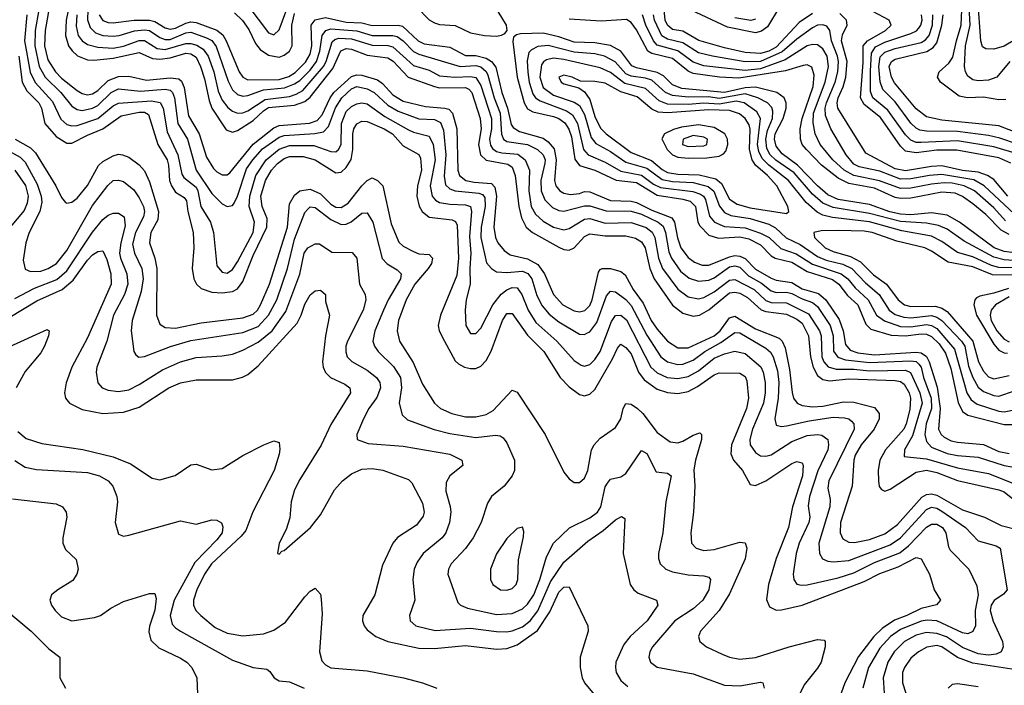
# Model space of a CAD drawing. Header units: inches. Extents: x 990535 to 1117859, y 769386 to 892122.
# Tile 511 of 656: x 1061429 to 1065231, y 824441 to 827011. Entities that reach past the tile are written whole.
import ezdxf

# ---------------------------------------------------------------- set-up
doc = ezdxf.new("R2010")
doc.units = ezdxf.units.IN
doc.header["$MEASUREMENT"] = 0
doc.layers.add('B0862', color=7, linetype='Continuous')

msp = doc.modelspace()

# ---------------------------------------------------------------- linework, layer by layer
at = {"layer": 'B0862', "color": 5}
for points, elevation in [([(1061629, 827110), (1061607.6, 827010), (1061605.3, 826950), (1061617.6, 826910), (1061630.9, 826890.9), (1061652.2, 826872.2), (1061690, 826855.9), (1061714.5, 826854.5), (1061790, 826862.2), (1061890, 826884.9), (1061941.2, 826861.2), (1061970, 826858.3), (1062010, 826864), (1062070, 826882), (1062090, 826879.6), (1062110, 826866.7), (1062127.2, 826830), (1062142.6, 826782.6), (1062159.7, 826699.7), (1062171.2, 826670), (1062226.5, 826586.5), (1062250, 826576.7), (1062270, 826583.9), (1062330, 826622.3), (1062370, 826659.5), (1062390, 826671.7), (1062490, 826681.3), (1062530, 826694.9), (1062550, 826712.5), (1062637.3, 826822.7), (1062669, 826891), (1062690, 826899.9), (1062710, 826897.9), (1062770, 826874.6), (1062850, 826864.4), (1062871.1, 826851.1), (1062929.4, 826789.4), (1063030, 826752.9), (1063050, 826748.4), (1063150, 826749.5), (1063163.2, 826743.2), (1063174.4, 826730), (1063206.9, 826630), (1063210.4, 826590), (1063200.4, 826530), (1063208.2, 826490), (1063230, 826468.6), (1063313.7, 826453.7), (1063330, 826441.8), (1063342.6, 826410), (1063356, 826290), (1063366.1, 826246.1), (1063384, 826210), (1063409.1, 826190), (1063510, 826133.2), (1063530, 826124), (1063550, 826121.3), (1063570, 826130.6), (1063610, 826173.8), (1063630, 826184), (1063690, 826176.8), (1063770, 826176.9), (1063807.3, 826167.3), (1063830, 826152.9), (1063843.8, 826130), (1063861.6, 826050), (1063879.2, 826010), (1063949.1, 825909.1), (1063990, 825878.1), (1064030, 825866.9), (1064054.2, 825870), (1064090, 825890.4), (1064170, 825956.1), (1064190, 825959.1), (1064210, 825955.5), (1064238.7, 825938.7), (1064291.4, 825891.4), (1064310, 825884.4), (1064390, 825873.7), (1064430, 825854.5), (1064450, 825839), (1064474.2, 825790), (1064482.7, 825710), (1064492.3, 825670), (1064510, 825636.9), (1064530, 825621.6), (1064556.2, 825616.2), (1064630, 825624.8), (1064810, 825617.7), (1064830, 825613.7), (1064843.9, 825603.9), (1064863.6, 825570), (1064869.3, 825550), (1064865.5, 825505.5), (1064852.5, 825450), (1064843.1, 825430), (1064772.1, 825350), (1064749.8, 825310), (1064743.9, 825270), (1064744.9, 825230), (1064748.3, 825208.3), (1064757.1, 825197.1), (1064770, 825190.9), (1064790, 825198.3), (1064890, 825263.9), (1064930, 825271.3), (1064970, 825263), (1065050, 825231.3), (1065210, 825195.4), (1065230, 825188), (1065270, 825156.3)], 2920), ([(1062310, 827066.2), (1062390, 826960.7), (1062410, 826952.8), (1062430, 826972.7), (1062477.7, 827102.3)], 3040), ([(1065252.2, 826850), (1065202.2, 826790), (1065170, 826778.4), (1065130, 826775.2), (1065110, 826779.3), (1065090, 826793.8), (1065081.2, 826810), (1065077.6, 826830), (1065081.3, 826910), (1065098.9, 826990), (1065092.8, 827110)], 2760), ([(1061547.7, 827087.7), (1061526.8, 826970), (1061524.7, 826910), (1061536.7, 826856.7), (1061566.3, 826810), (1061590, 826785.5), (1061650, 826738.3), (1061670, 826726.3), (1061690, 826721.4), (1061710, 826725.1), (1061730, 826738.1), (1061770, 826776.7), (1061810, 826792), (1061850, 826793.8), (1061918, 826778), (1062010, 826787.1), (1062043.4, 826783.4), (1062053.8, 826773.8), (1062063.4, 826750), (1062080.2, 826640.2), (1062121.6, 826570), (1062150, 826480.1), (1062177.1, 826437.1), (1062190, 826423.3), (1062210, 826411.6), (1062230, 826411.8), (1062239.6, 826420.4), (1062330, 826530.8), (1062410, 826594.1), (1062430, 826602.2), (1062548.3, 826611.7), (1062577.4, 826622.6), (1062596.4, 826643.6), (1062627.4, 826710), (1062642.2, 826730), (1062710, 826792.1), (1062730, 826798.9), (1062750, 826797.2), (1062810, 826779.1), (1062830, 826764.3), (1062870, 826720.6), (1062910, 826696.3), (1062995.5, 826675.5), (1063070, 826670.3), (1063085.5, 826665.5), (1063100.4, 826650), (1063116.3, 826590), (1063120.5, 826430), (1063126.7, 826410), (1063151, 826390), (1063183.4, 826383.4), (1063250, 826379.3), (1063264, 826364), (1063270.4, 826330), (1063259.9, 826210), (1063266.1, 826170), (1063275, 826150), (1063299.5, 826119.5), (1063323.2, 826103.2), (1063390, 826088.4), (1063430, 826066.4), (1063455.5, 826030), (1063490.1, 825950), (1063526.6, 825910), (1063570, 825886.4), (1063590, 825883.5), (1063611.2, 825888.8), (1063630, 825907.5), (1063639.4, 825930), (1063663.3, 826036.7), (1063670, 826046.9), (1063678.3, 826050), (1063710, 826050.8), (1063750, 826039.4), (1063766.2, 826026.2), (1063797.4, 825970), (1063836.3, 825916.3), (1063867.6, 825850), (1063890, 825816.1), (1063930, 825770.5), (1063970, 825744.3), (1064010, 825743.7), (1064110, 825791), (1064133.9, 825810), (1064170, 825860.4), (1064190, 825865.8), (1064270, 825817.1), (1064361.1, 825781.1), (1064373.5, 825770), (1064384.6, 825744.6), (1064401, 825661), (1064411.4, 825571.4), (1064417.4, 825550), (1064430.7, 825530.7), (1064450, 825520.8), (1064490, 825516), (1064530, 825519.1), (1064610, 825535.8), (1064650, 825534.2), (1064730, 825513.6), (1064748, 825490), (1064747.9, 825470), (1064728.4, 825430), (1064677.6, 825370), (1064654.7, 825330), (1064649.8, 825310), (1064643.6, 825210), (1064598.3, 825070), (1064596.9, 825030), (1064606.8, 825006.8), (1064630, 824993.9), (1064652.5, 824992.5), (1064710, 825004), (1064770, 825025.8), (1064818.5, 825061.5), (1064912.5, 825167.5), (1064930, 825178.2), (1064950, 825180.5), (1064970, 825175.8), (1065070, 825119), (1065154, 825090), (1065218.6, 825058.6), (1065290, 825040.5)], 2880), ([(1062960.9, 827060.9), (1063010, 827010.7), (1063030, 826998.6), (1063050, 826992.9), (1063110, 826989.2), (1063170, 826960.6), (1063223.7, 826950), (1063270, 826947.6), (1063288.7, 826951.3), (1063302.3, 826957.7), (1063310.7, 826969.3), (1063308.4, 826990), (1063247.7, 827090)], 3020), ([(1064361.3, 827058.7), (1064316, 826984), (1064293.2, 826966.8), (1064270, 826961), (1064162.6, 826982.6), (1064019.6, 827050)], 2880), ([(1065306.2, 826953.8), (1065230, 826908.6), (1065190, 826897.9), (1065159.2, 826899.2), (1065147, 826907), (1065139.7, 826930), (1065128.9, 827090)], 2740), ([(1061456.8, 827030), (1061447.2, 826930), (1061468.6, 826808.6), (1061488.5, 826768.5), (1061555.9, 826695.9), (1061587.4, 826627.4), (1061610, 826606.4), (1061630, 826601.3), (1061650, 826603.2), (1061730, 826630.3), (1061790, 826679.1), (1061810, 826688.7), (1061938.2, 826698.2), (1061971.2, 826691.2), (1061982.1, 826670), (1061998.6, 826578.6), (1062039.1, 826490), (1062054.2, 826414.2), (1062062.5, 826402.5), (1062110, 826365), (1062117, 826350), (1062127.9, 826290), (1062166, 826230), (1062177.2, 826190), (1062190, 826061.1), (1062210, 826036.3), (1062230, 826032.8), (1062250, 826046), (1062270, 826075.8), (1062330.4, 826190), (1062335.3, 826230), (1062315.2, 826290), (1062317.3, 826330), (1062341.1, 826410), (1062379.9, 826470), (1062430, 826511.2), (1062470, 826525.9), (1062565, 826525), (1062630, 826502.5), (1062650, 826501.1), (1062660.2, 826510), (1062670, 826529.1), (1062671.9, 826610), (1062690, 826656.8), (1062710, 826675.7), (1062730, 826686.3), (1062750, 826690.1), (1062770, 826686.7), (1062838.1, 826638.1), (1062930, 826586), (1062950, 826576.7), (1063010, 826561.9), (1063025.9, 826530), (1063032.9, 826470), (1063013.8, 826370), (1063021.5, 826330), (1063034.5, 826314.5), (1063050, 826306), (1063090, 826299.2), (1063150, 826297), (1063169.7, 826289.7), (1063173.3, 826270), (1063165.3, 826174.7), (1063170.5, 826110), (1063166.5, 826050), (1063168.7, 825990), (1063152.8, 825930), (1063148.8, 825890), (1063151.8, 825830), (1063170, 825799.1), (1063190, 825799.7), (1063210, 825820.2), (1063256.2, 825910), (1063288.5, 825951.5), (1063310, 825968.1), (1063330, 825976.6), (1063350, 825976.1), (1063368.3, 825950), (1063391.6, 825890), (1063422.1, 825842.1), (1063503.3, 825770), (1063570, 825695.3), (1063597.3, 825677.3), (1063610, 825673.8), (1063630, 825679.8), (1063650, 825698.6), (1063670.6, 825730), (1063714, 825846), (1063730, 825868.8), (1063749.6, 825870.4), (1063772.1, 825852.1), (1063865.7, 825670), (1063890, 825647.5), (1063929.6, 825629.6), (1063970, 825625.7), (1064010, 825633.5), (1064050, 825655.6), (1064110, 825703.7), (1064150, 825720.7), (1064190, 825731.4), (1064230, 825722.7), (1064290.7, 825670.7), (1064299.9, 825650), (1064307.6, 825610), (1064307.7, 825570), (1064301.2, 825530), (1064258.8, 825430), (1064247.9, 825390), (1064250, 825369.2), (1064270, 825340.1), (1064290, 825327.5), (1064310, 825325.2), (1064330, 825331.5), (1064410, 825382.1), (1064470, 825405.1), (1064509.2, 825409.2), (1064526.5, 825406.5), (1064549.6, 825389.6), (1064552.4, 825370), (1064548.9, 825350), (1064511.1, 825268.9), (1064478.6, 825170), (1064474.1, 825134.1), (1064479.6, 825090), (1064476, 825070), (1064438.3, 824990), (1064426.7, 824950), (1064415.8, 824870), (1064417.6, 824850), (1064430, 824831.3), (1064447.2, 824827.2), (1064470, 824828.8), (1064590, 824855.9), (1064650, 824874.7), (1064730, 824915.6), (1064826.9, 824953.1), (1064860.4, 824979.6), (1064930, 825051.4), (1064950, 825062.8), (1064970, 825063.4), (1064992.6, 825050), (1065005.4, 825030), (1065015, 824975), (1065022.2, 824962.2), (1065093.5, 824890), (1065124.7, 824824.7), (1065130.6, 824790.6), (1065118, 824730), (1065119.9, 824670), (1065110, 824648.7), (1065090, 824640.3), (1065070, 824643.3), (1064970, 824689.5), (1064932.7, 824692.7), (1064910, 824688.6), (1064830, 824656.8), (1064791.1, 824630), (1064750, 824584.6), (1064706.3, 824510), (1064684.4, 824430)], 2840), ([(1061502.5, 827050), (1061488.3, 826970), (1061487.1, 826910), (1061503.5, 826830), (1061527.5, 826790), (1061588, 826730), (1061630, 826676.8), (1061650, 826664), (1061670, 826660.6), (1061710, 826669.1), (1061730, 826680.2), (1061782.1, 826730), (1061810, 826744.2), (1061894.9, 826734.9), (1061990, 826743.5), (1062010, 826739.7), (1062019.2, 826730), (1062025.8, 826710), (1062039.7, 826610), (1062076.1, 826550), (1062110.4, 826430), (1062170, 826340.4), (1062210, 826300.6), (1062230, 826289.5), (1062250, 826293.4), (1062256.6, 826303.4), (1062270, 826329.3), (1062304.9, 826435.1), (1062328.7, 826470), (1062366.8, 826513.2), (1062430, 826557.6), (1062450, 826564.6), (1062568.7, 826571.3), (1062601.7, 826578.3), (1062621, 826599), (1062648.5, 826671.5), (1062673.2, 826710), (1062710, 826744.8), (1062730, 826753.5), (1062770, 826744.7), (1062797.6, 826730), (1062850, 826681.8), (1062890, 826657.8), (1062970, 826629), (1063030, 826625.4), (1063053.8, 826613.8), (1063064.7, 826584.7), (1063074.9, 826490), (1063067.5, 826407.5), (1063073.2, 826373.2), (1063090, 826358.2), (1063110, 826350), (1063202, 826342), (1063216.2, 826336.2), (1063225.1, 826325.1), (1063226.5, 826290), (1063211, 826210), (1063208.9, 826170), (1063231.9, 826071.9), (1063250.1, 826050.1), (1063270, 826038), (1063310, 826034.9), (1063370, 826039.7), (1063391.2, 826031.3), (1063405.8, 826010), (1063426.3, 825946.3), (1063446.4, 825906.4), (1063473.6, 825873.6), (1063510, 825844.9), (1063590, 825797.1), (1063610, 825795.9), (1063619.4, 825800.6), (1063630, 825806.2), (1063657.4, 825842.6), (1063694.6, 825945.4), (1063710, 825962.5), (1063730, 825960.3), (1063770, 825930.4), (1063790, 825908.1), (1063850, 825793.1), (1063905, 825710), (1063930.3, 825690.3), (1063970, 825679.9), (1063990, 825681.1), (1064030, 825696.2), (1064074.4, 825730), (1064135.9, 825764.1), (1064190, 825803.6), (1064210, 825801.6), (1064310, 825742.8), (1064327.8, 825727.8), (1064338, 825710), (1064354.8, 825654.8), (1064360, 825610), (1064357.2, 825550), (1064344.2, 825470), (1064350, 825445.2), (1064370, 825439.8), (1064390, 825442.6), (1064477.5, 825462.5), (1064570, 825476.6), (1064614.2, 825474.2), (1064630.2, 825470), (1064641.1, 825461.1), (1064650.1, 825450), (1064650.9, 825430), (1064553.3, 825230), (1064550, 825202), (1064558.6, 825158.6), (1064557.7, 825130), (1064514.8, 824990), (1064516.8, 824950), (1064529.3, 824929.3), (1064550, 824920.3), (1064570, 824917.8), (1064630, 824923.5), (1064790, 824983.8), (1064830, 825010.1), (1064930, 825119.7), (1064950, 825129.4), (1064970, 825125.4), (1064990, 825113.8), (1065080.7, 825050), (1065130, 824999.3), (1065199.3, 824979.3), (1065215.3, 824970), (1065241.6, 824810), (1065227.5, 824792.5), (1065191.5, 824768.5), (1065180.3, 824750), (1065177, 824730), (1065188, 824688), (1065224, 824610), (1065226.3, 824590), (1065219.3, 824570), (1065198.9, 824561.1), (1065170, 824556.7), (1065130, 824562.8), (1065070, 824586.3), (1065008.2, 824628.2), (1064970, 824641), (1064930, 824644.6), (1064890, 824634.2), (1064845.6, 824610), (1064805.9, 824570), (1064780.6, 824530), (1064762.8, 824470), (1064766.5, 824410)], 2860), ([(1061649.7, 827030), (1061646.3, 826986.3), (1061654.6, 826950), (1061669.5, 826929.5), (1061690, 826915.3), (1061730, 826904.6), (1061790, 826901.3), (1061830, 826909.3), (1061890, 826931.1), (1061910, 826931.1), (1061959.9, 826899.9), (1061990, 826895.9), (1062070, 826919.8), (1062090, 826919.8), (1062113.2, 826913.2), (1062137.5, 826897.5), (1062155.9, 826870), (1062178.4, 826810), (1062195.7, 826735.7), (1062210, 826700.9), (1062232, 826672), (1062250, 826657.5), (1062270, 826650.4), (1062290, 826651.6), (1062310, 826659.4), (1062376.3, 826703.7), (1062470, 826714.9), (1062496.7, 826723.3), (1062522.3, 826737.7), (1062601.4, 826830), (1062612.1, 826850), (1062634.8, 826925.2), (1062645.1, 826934.9), (1062660.5, 826939.5), (1062710, 826937), (1062790, 826912.4), (1062850, 826911.7), (1062870, 826906.2), (1062950, 826834.2), (1063010, 826815.9), (1063050, 826795.1), (1063109, 826789), (1063170, 826792.5), (1063190, 826787.9), (1063210, 826757.4), (1063250.4, 826630), (1063250.6, 826590), (1063243.4, 826550), (1063246.5, 826526.5), (1063253.9, 826513.9), (1063270, 826502.6), (1063290, 826496.9), (1063351.9, 826491.9), (1063380.8, 826470), (1063397.6, 826430), (1063394.6, 826350), (1063404.3, 826290), (1063420.3, 826260.3), (1063450, 826232.7), (1063490, 826210.7), (1063530, 826200.3), (1063550, 826205.1), (1063610, 826241.3), (1063630, 826243.6), (1063690, 826225.9), (1063790, 826227.8), (1063848.3, 826208.3), (1063870.8, 826190.8), (1063881.4, 826170), (1063895.7, 826090), (1063911.2, 826050), (1063970, 825970.5), (1064010, 825941), (1064050, 825933.5), (1064070, 825938.5), (1064110, 825960.2), (1064170, 826005.4), (1064190, 826007.5), (1064265.4, 825970), (1064310, 825926.9), (1064330, 825919.5), (1064390, 825917.7), (1064475.4, 825875.4), (1064517.7, 825810), (1064523.3, 825790), (1064526.9, 825710), (1064534.5, 825690), (1064551.1, 825671.1), (1064581.7, 825661.7), (1064650, 825661.6), (1064710, 825655.7), (1064850, 825658.2), (1064869.3, 825649.3), (1064905.3, 825570), (1064913.8, 825530), (1064875.9, 825404.1), (1064845, 825350), (1064844.8, 825324.8), (1064930, 825315.4), (1065050, 825280.2), (1065170, 825259.4), (1065290, 825210.7)], 2940), ([(1061691.5, 827050), (1061690.3, 827010.3), (1061700.8, 826980.8), (1061721.2, 826961.2), (1061750, 826950.6), (1061790, 826947.5), (1061812.8, 826950), (1061872, 826968), (1061910, 826972.5), (1061930, 826969), (1061970, 826942.1), (1061990, 826934.3), (1062010, 826934.9), (1062070, 826961), (1062090, 826963.2), (1062150, 826941.7), (1062170.6, 826930.6), (1062187.3, 826907.3), (1062234, 826774), (1062250, 826740.1), (1062270, 826721.9), (1062290, 826715.6), (1062310, 826718.3), (1062370, 826740.5), (1062451.4, 826748.6), (1062490, 826763.7), (1062510, 826776.8), (1062550, 826816.3), (1062574.5, 826850), (1062587.8, 826890), (1062596.9, 826950), (1062610.4, 826969.6), (1062630, 826976.3), (1062730, 826968.1), (1062790, 826950.6), (1062870, 826950.8), (1062886.7, 826946.7), (1062909.7, 826930), (1062950, 826889), (1062970, 826877.6), (1063130, 826830.3), (1063190, 826834.4), (1063210, 826829.3), (1063230, 826811), (1063236.7, 826796.7), (1063260.8, 826710), (1063284.4, 826650), (1063289, 826569), (1063296.5, 826550), (1063310, 826540.8), (1063390, 826529.2), (1063427.7, 826510), (1063450.4, 826490), (1063457.6, 826470), (1063457, 826457), (1063441, 826390), (1063441.8, 826350), (1063456.3, 826316.3), (1063486.2, 826286.2), (1063510, 826274.6), (1063530, 826271.5), (1063610, 826292.2), (1063630, 826293.1), (1063692.8, 826272.8), (1063790, 826271.8), (1063830, 826259.8), (1063894.5, 826230), (1063913.5, 826213.5), (1063922.5, 826190), (1063935.4, 826115.4), (1063945.2, 826090), (1063980.8, 826040.8), (1064013.4, 826013.4), (1064050, 826001.4), (1064090, 826006), (1064110, 826014.8), (1064170, 826056.9), (1064190, 826061.3), (1064210, 826055.8), (1064242.7, 826022.7), (1064293.3, 825993.3), (1064330, 825964.1), (1064350, 825958), (1064390, 825959.6), (1064410, 825954.2), (1064450, 825932.8), (1064490, 825919.4), (1064510, 825903.6), (1064557.9, 825830), (1064569.6, 825790), (1064571.4, 825731.4), (1064588.4, 825708.4), (1064618.3, 825698.3), (1064710, 825688.1), (1064870, 825694.1), (1064890, 825690.8), (1064901.1, 825681.1), (1064909.3, 825669.3), (1064918.5, 825630), (1064948.3, 825550), (1064950.2, 825509.8), (1064929.8, 825450), (1064924.5, 825410), (1064930, 825382.6), (1064950, 825360.1), (1065010, 825336.6), (1065050, 825328.3), (1065130, 825321.8), (1065230, 825289.3), (1065290, 825278.8)], 2960), ([(1061735.7, 827030), (1061750, 827007.9), (1061770, 827000.1), (1061790, 826998.7), (1061871.1, 827008.9), (1061930, 827009.1), (1061950, 827003.8), (1061990, 826980.2), (1062010, 826974.8), (1062030, 826978.4), (1062070, 826998.4), (1062090, 827003.1), (1062110, 827000.3), (1062190, 826971.2), (1062212.7, 826952.7), (1062226, 826930), (1062275.7, 826810), (1062290, 826790), (1062310, 826779.4), (1062430, 826780.4), (1062468, 826792), (1062492.4, 826807.6), (1062532.6, 826847.4), (1062550, 826878.5), (1062557, 826910), (1062554.1, 826990), (1062570, 827010.8), (1062610, 827019.3), (1062690, 827001.5), (1062750, 826998.8), (1062790, 826988.4), (1062890, 826990.4), (1062906.5, 826986.5), (1062967.1, 826930), (1062990, 826917.7), (1063090, 826905.2), (1063150, 826873.6), (1063190, 826873.7), (1063230, 826862.9), (1063251, 826850), (1063267.6, 826827.6), (1063290, 826730), (1063313, 826670), (1063327.2, 826607.2), (1063334.8, 826594.8), (1063359.1, 826579.1), (1063450, 826554.3), (1063470, 826539.4), (1063492.1, 826512.1), (1063500.7, 826470), (1063494.1, 826390), (1063499, 826370), (1063514.1, 826350), (1063530, 826341.3), (1063556.2, 826336.2), (1063590, 826339.5), (1063610, 826347.6), (1063630, 826346.6), (1063710, 826313), (1063790, 826310.6), (1063810, 826304.8), (1063870, 826276), (1063946.8, 826246.8), (1063957.8, 826230), (1063968.4, 826168.4), (1063982.4, 826130), (1064010, 826092.6), (1064034.4, 826074.4), (1064064, 826064), (1064090, 826063.6), (1064170, 826095.6), (1064190, 826100.4), (1064210, 826098.1), (1064230, 826088.8), (1064270, 826048.2), (1064330, 826013.3), (1064350, 826004.9), (1064410, 825996.3), (1064450, 825971.8), (1064513.7, 825953.7), (1064541.6, 825930), (1064593, 825853), (1064608.6, 825810), (1064617.1, 825757.1), (1064635.1, 825735.1), (1064665.3, 825725.3), (1064730, 825717.6), (1064890, 825727.8), (1064910, 825724.3), (1064930.6, 825710.6), (1064941.2, 825690), (1064972.2, 825592.2), (1064983.5, 825510), (1064976.6, 825430), (1064986.5, 825410), (1064999, 825399), (1065025.5, 825385.5), (1065050, 825379.5), (1065150, 825370.8), (1065210, 825343.8), (1065250, 825335.5)], 2980), ([(1062258.2, 827038.2), (1062288.8, 827008.8), (1062313, 826973), (1062339.1, 826919.1), (1062356.8, 826896.8), (1062390, 826874.8), (1062430, 826866.8), (1062450, 826873.9), (1062470, 826889.8), (1062481, 826910), (1062479.3, 826990), (1062490, 827035.6)], 3020), ([(1065235.2, 826235.2), (1065190, 826284.5), (1065115.8, 826350), (1065075.4, 826370), (1065030, 826379.7), (1064999.3, 826380.7), (1064950, 826376.3), (1064870, 826360.8), (1064830, 826359.4), (1064749.6, 826389.6), (1064650, 826409.1), (1064612.3, 826430), (1064568.5, 826470), (1064519.7, 826530), (1064500.4, 826570), (1064492.6, 826612.6), (1064494.3, 826650), (1064539.2, 826770), (1064551.6, 826830), (1064546.7, 826870), (1064530, 826898.9), (1064510, 826914.5), (1064490, 826916.1), (1064470, 826910.5), (1064384.1, 826855.9), (1064290, 826822), (1064230, 826814.9), (1064070, 826833.5), (1064030, 826847.8), (1063970, 826891.3), (1063890, 826912.5), (1063875.7, 826930), (1063846.3, 826990), (1063833.7, 827030)], 2960), ([(1065270, 826260.1), (1065153.8, 826370), (1065113.2, 826393.2), (1064990, 826413.2), (1064942.7, 826410), (1064870, 826396.7), (1064830, 826396), (1064750, 826426.1), (1064670, 826442.8), (1064650, 826453.7), (1064620.1, 826490), (1064561, 826590), (1064541, 826641), (1064539.5, 826670), (1064544.1, 826690), (1064578.2, 826770), (1064587.6, 826810), (1064590.7, 826850), (1064587.4, 826870), (1064563.9, 826930), (1064556.9, 826970), (1064545.9, 826985.9), (1064530, 826991.9), (1064510, 826989.6), (1064490, 826979.6), (1064430, 826936.3), (1064373.4, 826886.6), (1064290, 826850.1), (1064230, 826848.4), (1064104.5, 826870), (1064050, 826884), (1063990, 826922.3), (1063930, 826935.8), (1063908.9, 826948.9), (1063880, 827010), (1063876, 827030)], 2940), ([(1064490, 827034.8), (1064439, 827001), (1064350, 826904.7), (1064322, 826890), (1064290, 826881), (1064230, 826884.3), (1064150, 826902.1), (1064051.1, 826931.1), (1063990, 826966.4), (1063950, 826973.3), (1063930.3, 826990.3), (1063920.7, 827010), (1063917.6, 827050)], 2920), ([(1064270, 827013), (1064251.8, 827008.2), (1064190, 827018.6)], 2860), ([(1065244.9, 826330), (1065190, 826393.8), (1065165.9, 826410), (1065130, 826422.6), (1065070, 826429.5), (1064990, 826446.4), (1064950, 826444.1), (1064850, 826427.1), (1064810, 826435.5), (1064696.5, 826496.5), (1064587.7, 826670), (1064585.4, 826690), (1064589.9, 826709.9), (1064608.5, 826751.5), (1064619.3, 826790), (1064624.5, 826850), (1064602.8, 826930), (1064606.5, 826953.5), (1064624.4, 826990), (1064621.9, 827010), (1064595.5, 827035.5)], 2920), ([(1065256.8, 826456.8), (1065210, 826478), (1065047.7, 826507.7), (1064970, 826507.5), (1064890, 826497.2), (1064850, 826503.6), (1064830, 826523.4), (1064753.3, 826633.3), (1064690, 826683.2), (1064675.3, 826710), (1064686.1, 826846.1), (1064686, 826910), (1064702.1, 826930), (1064771.6, 826970), (1064793.7, 826990), (1064785.8, 827010), (1064723.2, 827043.2)], 2880), ([(1065290, 826490.4), (1065190, 826520.4), (1065050, 826543.6), (1064910, 826536.6), (1064890, 826537.7), (1064870, 826545.5), (1064850, 826566.8), (1064781.8, 826661.8), (1064723.7, 826710), (1064713.9, 826733.9), (1064713.6, 826813.6), (1064718.4, 826881.6), (1064733.5, 826906.5), (1064770, 826924.3), (1064870, 826957.5), (1064891.9, 826968.1), (1064901.3, 826978.7), (1064909.2, 826990), (1064913.6, 827010), (1064910.9, 827030)], 2860), ([(1065350, 826507.6), (1065213.8, 826553.8), (1065170, 826563.6), (1065050, 826579.9), (1064930, 826580.5), (1064904.9, 826584.9), (1064890, 826592), (1064870, 826612.1), (1064810, 826694.4), (1064761.4, 826741.4), (1064751.1, 826771.1), (1064746, 826830), (1064751.8, 826868.2), (1064770, 826886), (1064810, 826900.5), (1064910, 826923.2), (1064926.9, 826933.1), (1064940.2, 826950), (1064953.4, 826990), (1064955.1, 827030)], 2840), ([(1065290, 826570.5), (1065210, 826601.6), (1064990, 826623), (1064930, 826636.1), (1064890, 826666.7), (1064807.4, 826767.4), (1064795.3, 826790), (1064786.7, 826830), (1064795, 826850), (1064810, 826858.7), (1064931.4, 826888.6), (1064956.4, 826903.6), (1064970, 826922.3), (1064990, 826990), (1064994.7, 827030)], 2820), ([(1065237.5, 826702.5), (1065210, 826701.5), (1065150, 826711.6), (1065089.2, 826710), (1065056.3, 826716.3), (1064985, 826770), (1064972.9, 826790), (1064979.4, 826810), (1065016.4, 826843.6), (1065032.8, 826867.2), (1065046, 826930), (1065064.9, 826990), (1065066.6, 827050)], 2780), ([(1065250, 826181.6), (1065218.2, 826198.2), (1065159.5, 826259.5), (1065110, 826300.5), (1065070, 826328.3), (1065041.5, 826341.5), (1064990, 826345.5), (1064870, 826322.7), (1064830, 826320.4), (1064810, 826325.1), (1064730, 826361.2), (1064630, 826378.4), (1064590, 826399.2), (1064524.9, 826450), (1064466.7, 826510), (1064450.6, 826530), (1064443.3, 826550), (1064443.1, 826590), (1064450.9, 826630), (1064493.2, 826753.2), (1064496.6, 826796.6), (1064487.7, 826827.7), (1064470, 826836.6), (1064454.3, 826834.3), (1064386.5, 826813.5), (1064205.9, 826785.9), (1064130.7, 826789.3), (1064030, 826803.5), (1064010, 826812.1), (1063950, 826861.6), (1063870, 826881.3), (1063854.3, 826890), (1063810, 826972), (1063790, 827000.1), (1063771.8, 827011.8), (1063674.7, 827005.3), (1063550, 827013.4)], 2980), ([(1065290, 826108.9), (1065230, 826115.8), (1065191.7, 826130), (1065057.3, 826230), (1065010, 826255.9), (1064950, 826265), (1064870, 826258), (1064830, 826259.8), (1064789.1, 826269.1), (1064710, 826297.1), (1064590, 826317.3), (1064550, 826334.4), (1064510, 826369.4), (1064432.7, 826450), (1064372.9, 826492.9), (1064350, 826523.4), (1064343.7, 826550), (1064346.1, 826570), (1064376.9, 826630), (1064389, 826670), (1064389, 826690), (1064380.7, 826710), (1064353, 826730), (1064270, 826751.3), (1064230, 826748.8), (1064150, 826730.2), (1063985.3, 826745.3), (1063950, 826760.1), (1063914.2, 826794.2), (1063890, 826807.4), (1063810, 826825.1), (1063793.1, 826833.1), (1063750, 826890), (1063710, 826912.2), (1063650, 826922.6), (1063570, 826924.2), (1063510, 826945.4), (1063450, 826959.4), (1063363.1, 826956.9), (1063346.8, 826953.2), (1063335.9, 826944.1), (1063333.2, 826926.8), (1063349.5, 826790), (1063376.5, 826690), (1063390, 826667.7), (1063410, 826655.4), (1063490, 826637.1), (1063510, 826629.8), (1063533.2, 826613.2), (1063548.7, 826588.7), (1063559.1, 826559.1), (1063573, 826473), (1063590, 826448.2), (1063650, 826429.8), (1063732.1, 826392.1), (1063810, 826382.4), (1063890, 826333.3), (1063990, 826318.3), (1064017.9, 826310), (1064038.2, 826290), (1064047.5, 826230), (1064054.8, 826214.8), (1064090, 826179.2), (1064127.5, 826167.5), (1064210, 826172.8), (1064244.8, 826164.8), (1064290, 826141.6), (1064330, 826099.4), (1064345.9, 826090), (1064410, 826075.3), (1064470, 826038.3), (1064567.6, 826007.6), (1064591.9, 825990), (1064625.9, 825945.9), (1064665.1, 825910), (1064695.7, 825835.7), (1064715.7, 825815.7), (1064793.4, 825793.4), (1064850, 825791), (1064910, 825798.1), (1064930, 825796.9), (1064950, 825788), (1064979.1, 825759.1), (1065003.5, 825723.5), (1065024.2, 825664.2), (1065052.7, 825532.7), (1065070, 825498.6), (1065090, 825483.8), (1065230, 825448.4), (1065310, 825448.1)], 3020), ([(1065430, 826069.7), (1065230, 826083.4), (1065190, 826094.1), (1065075.7, 826155.7), (1065010, 826202.4), (1064976.7, 826216.7), (1064930, 826225.4), (1064830, 826232.2), (1064710, 826263), (1064570, 826285.8), (1064530, 826302.3), (1064490, 826338.1), (1064419.5, 826419.5), (1064348.5, 826468.5), (1064326.7, 826490), (1064314.4, 826514.4), (1064309.5, 826550), (1064316.6, 826583.4), (1064335.9, 826630), (1064337.6, 826657.6), (1064332.6, 826672.6), (1064316.6, 826690), (1064278.8, 826710), (1064230, 826724.9), (1064130, 826706.6), (1064090, 826713.7), (1064010, 826712.4), (1063950, 826718.3), (1063923.2, 826730), (1063870, 826777.2), (1063845.9, 826785.9), (1063790, 826793.7), (1063770, 826802.4), (1063728.2, 826848.2), (1063686.6, 826870), (1063650, 826879), (1063570, 826885.7), (1063470, 826911.3), (1063430, 826907.5), (1063404.7, 826895.3), (1063395.3, 826884.7), (1063388, 826852), (1063390.8, 826809.2), (1063396, 826770), (1063410, 826724.7), (1063420.8, 826710), (1063438, 826698), (1063539.8, 826659.8), (1063564, 826644), (1063583.3, 826610), (1063606.5, 826510), (1063624, 826490), (1063690, 826461.7), (1063750, 826427), (1063830, 826410.9), (1063876.4, 826376.4), (1063902.8, 826362.8), (1064027.8, 826347.8), (1064057.4, 826337.4), (1064069.3, 826329.3), (1064076.6, 826316.6), (1064092.5, 826252.5), (1064111.5, 826230), (1064150, 826212.5), (1064230, 826207.3), (1064290, 826186.9), (1064322.6, 826170), (1064367.7, 826127.7), (1064427.1, 826107.1), (1064490, 826066.6), (1064601.4, 826030), (1064626.7, 826010), (1064655.4, 825975.4), (1064705.4, 825930), (1064737.9, 825870), (1064767.9, 825847.9), (1064830, 825826.2), (1064870, 825824.7), (1064930, 825833.8), (1064950, 825830.2), (1064970, 825818.8), (1065039.1, 825739.1), (1065086, 825570), (1065103.4, 825543.4), (1065126.7, 825526.7), (1065210, 825499.9), (1065230, 825497.6), (1065290, 825508.9)], 3040), ([(1061424.7, 826870), (1061438, 826770), (1061456.8, 826736.8), (1061502.2, 826690), (1061512.3, 826670), (1061525.6, 826610), (1061570, 826560.8), (1061610, 826535), (1061630, 826533.9), (1061690, 826565.9), (1061750, 826589.5), (1061820.4, 826639.6), (1061890, 826653.6), (1061910, 826653.9), (1061925.8, 826645.8), (1061961.8, 826530), (1061997.8, 826470), (1062003.4, 826450), (1062007.6, 826390), (1062014.4, 826370), (1062030, 826344.9), (1062064.3, 826324.3), (1062072.2, 826312.2), (1062077.3, 826270), (1062098.4, 826190), (1062101.1, 826130), (1062095.2, 826050), (1062101.7, 826010), (1062111.9, 825990), (1062130, 825972.9), (1062170, 825959.6), (1062210, 825956.5), (1062250, 825961.6), (1062270, 825972.4), (1062290, 825999.8), (1062330, 826100.9), (1062383.1, 826210), (1062384.2, 826244.2), (1062364.6, 826290), (1062359.5, 826330), (1062377.6, 826390), (1062401.5, 826430), (1062423.9, 826456.1), (1062450, 826475.5), (1062470, 826482.9), (1062523.6, 826483.6), (1062570, 826470.1), (1062650, 826420.5), (1062670, 826423), (1062690, 826439.9), (1062708.2, 826471.8), (1062715.7, 826510), (1062715.5, 826570), (1062719.3, 826590), (1062730, 826609), (1062750, 826619.7), (1062770, 826618.5), (1062835.5, 826590), (1062868.4, 826570), (1062910, 826523.6), (1062970, 826490.7), (1062976.7, 826476.7), (1062979.8, 826430), (1062964.8, 826370), (1062961.9, 826330), (1062970.8, 826290.8), (1062982.6, 826270), (1063010, 826248.1), (1063098.6, 826238.6), (1063111.9, 826231.9), (1063118, 826218), (1063123.4, 826090), (1063116.9, 826023.1), (1063054.1, 825870), (1063045.2, 825830), (1063049.1, 825810), (1063068.6, 825770), (1063110, 825694), (1063122.6, 825682.6), (1063146, 825670), (1063170, 825664.7), (1063190, 825664.6), (1063210, 825673.4), (1063230, 825695.7), (1063249.2, 825730.8), (1063293.4, 825850), (1063310, 825876.3), (1063330, 825877), (1063390, 825792.7), (1063453.1, 825730), (1063516.3, 825630), (1063550, 825592.9), (1063590, 825563.4), (1063610, 825559.3), (1063630, 825565.5), (1063650, 825583.3), (1063718.3, 825701.7), (1063737.3, 825742.7), (1063750, 825758), (1063770, 825745.8), (1063790, 825721.1), (1063818.9, 825650), (1063840.8, 825620.8), (1063890, 825585.1), (1063930, 825571.3), (1063970, 825567.4), (1064010, 825575.4), (1064045.7, 825594.3), (1064110, 825640.3), (1064130, 825647.2), (1064210, 825645.7), (1064230, 825633.1), (1064237.1, 825617.1), (1064242.8, 825550), (1064235.6, 825510), (1064177.6, 825370), (1064174.6, 825334.6), (1064185, 825310), (1064219.8, 825270), (1064250, 825216.5), (1064270, 825212.8), (1064310, 825230.5), (1064410, 825297.3), (1064430, 825304.6), (1064450, 825299.7), (1064454.6, 825290), (1064451.3, 825250), (1064412.4, 825130), (1064398.2, 825050), (1064349.8, 824930), (1064320.8, 824830), (1064312.8, 824772.8), (1064323.6, 824743.6), (1064350, 824731.7), (1064370, 824732.2), (1064450, 824750.7), (1064690, 824842.1), (1064750, 824872.3), (1064821.5, 824898.5), (1064890, 824934.4), (1064910, 824929.1), (1064942.7, 824870), (1064960.1, 824810), (1064984.2, 824770), (1064968.7, 824751.3), (1064910, 824737.9), (1064854.7, 824710), (1064807.5, 824692.5), (1064759.1, 824660.9), (1064727.3, 824630), (1064668.1, 824551.9), (1064615.3, 824450), (1064600.9, 824410)], 2820), ([(1065350, 826051.3), (1065210, 826054.5), (1065181.9, 826061.9), (1065110, 826096), (1065050, 826112.7), (1064990, 826155.4), (1064950, 826175.3), (1064835.6, 826195.6), (1064710, 826230.3), (1064567, 826247), (1064530, 826256.9), (1064507.9, 826267.9), (1064465.3, 826305.3), (1064397.7, 826390), (1064321.1, 826450), (1064295.6, 826475.6), (1064282.8, 826502.8), (1064278.1, 826530), (1064289.7, 826630), (1064275.2, 826655.2), (1064226.8, 826690), (1064196.1, 826696.1), (1064130, 826684.8), (1064070.8, 826689.2), (1064010, 826684.4), (1063930, 826685.5), (1063898, 826698), (1063845.2, 826745.2), (1063765.4, 826765.4), (1063710, 826807.4), (1063670, 826825.8), (1063530, 826857.6), (1063490, 826862.3), (1063463.6, 826856.4), (1063451.3, 826848.7), (1063443.6, 826836.4), (1063436.7, 826790), (1063450.4, 826750), (1063490, 826719.7), (1063570, 826692.7), (1063590, 826679.5), (1063610, 826645.2), (1063635.8, 826555.8), (1063653.5, 826533.5), (1063710, 826502.9), (1063770, 826461.6), (1063850, 826438.6), (1063910, 826393.9), (1063950, 826386.2), (1064030, 826382.6), (1064087.8, 826367.8), (1064108.6, 826348.6), (1064130.8, 826290.8), (1064150, 826267), (1064175.4, 826255.4), (1064250, 826243.8), (1064321.5, 826221.5), (1064347.2, 826207.2), (1064388.6, 826168.6), (1064442.6, 826142.6), (1064510, 826096.6), (1064543.3, 826083.3), (1064607.3, 826067.3), (1064641.5, 826050), (1064694.9, 825994.9), (1064747.9, 825950), (1064785.8, 825890), (1064810, 825873.5), (1064842.6, 825862.6), (1064870, 825860), (1064950, 825868.5), (1064970, 825862.5), (1064989.9, 825849.9), (1065065.8, 825770), (1065079, 825750), (1065093.3, 825673.3), (1065109.7, 825629.7), (1065130, 825592.8), (1065150, 825575), (1065190, 825559.5), (1065210, 825557.9), (1065270, 825578.2)], 3060), ([(1061411.6, 826550), (1061470, 826516.6), (1061490, 826496.9), (1061567.6, 826370), (1061590, 826324.9), (1061605.8, 826305.8), (1061610, 826302.4), (1061630, 826306.2), (1061650, 826321.5), (1061690, 826371.4), (1061732.3, 826447.7), (1061750, 826464.2), (1061790, 826486.1), (1061810, 826491.6), (1061826, 826490), (1061850, 826479.9), (1061890, 826451.4), (1061910, 826427.8), (1061930, 826385.5), (1061964.3, 826270), (1061962, 826238), (1061935.3, 826190), (1061929.7, 826150), (1061951.1, 826090), (1061958.6, 826050), (1061957.1, 825870), (1061970, 825835.8), (1061990, 825822.1), (1062030, 825819.7), (1062130, 825840.4), (1062290, 825860.2), (1062330, 825874.3), (1062346.5, 825890), (1062358.7, 825910), (1062393.9, 825990), (1062463, 826210), (1062470, 826299.6), (1062490, 826334), (1062510, 826350.6), (1062550, 826356.6), (1062590, 826338.6), (1062630, 826299), (1062650, 826287.6), (1062670, 826285.9), (1062697.4, 826302.6), (1062750, 826370.1), (1062770, 826390.1), (1062790, 826401.2), (1062810, 826390.1), (1062831.2, 826370), (1062863.6, 826223.6), (1062892.7, 826152.7), (1062910, 826136.9), (1062950, 826116.3), (1062970, 826107.5), (1063010, 826104.2), (1063023.4, 826090), (1063019.2, 826070), (1063006.6, 826050), (1062955, 825990), (1062920.8, 825930), (1062891.6, 825850), (1062886, 825810), (1062895.3, 825770), (1062948, 825688), (1062984.3, 825604.3), (1063030.1, 825530), (1063053.7, 825510), (1063097.7, 825490), (1063150, 825477.9), (1063190, 825477.3), (1063230, 825486.9), (1063257.6, 825502.4), (1063330, 825580.6), (1063350, 825573), (1063457.5, 825410), (1063530, 825264.6), (1063550, 825237.7), (1063570, 825224.7), (1063590, 825224.7), (1063610, 825240.3), (1063622.5, 825270), (1063636.6, 825350), (1063646.7, 825370), (1063670, 825395.6), (1063730, 825435.9), (1063749.9, 825470.1), (1063758.5, 825510), (1063770, 825529.4), (1063790, 825526.8), (1063813.9, 825510), (1063835.2, 825490), (1063890, 825417.6), (1063941, 825381), (1063970, 825377.8), (1063990, 825383.3), (1064030, 825406.9), (1064055.4, 825415.4), (1064061.5, 825410), (1064061.7, 825390), (1064038.5, 825310), (1064032.6, 825272.6), (1064035.4, 825210), (1064031.1, 825110), (1064020.1, 825030), (1064023.5, 824990), (1064040.9, 824970), (1064070, 824961.7), (1064110, 824965.3), (1064210, 824993.3), (1064230.5, 824990.5), (1064237.1, 824970), (1064230, 824928.9), (1064170, 824794.1), (1064130.1, 824729.9), (1064057.6, 824650), (1064050.2, 824630), (1064055.5, 824610), (1064080.9, 824590), (1064141.4, 824561.4), (1064170, 824549.6), (1064210, 824541.4), (1064270, 824547.7), (1064400.5, 824590), (1064510, 824617.7), (1064535.3, 824615.3), (1064539.5, 824610), (1064539.3, 824590), (1064523.7, 824530), (1064510, 824506.6), (1064457.5, 824442.5), (1064433.1, 824393.1)], 2780), ([(1061370, 826513.5), (1061430, 826480.7), (1061450, 826461.4), (1061496.5, 826376.5), (1061511.7, 826330), (1061513.7, 826306.3), (1061506.7, 826270), (1061465.2, 826190), (1061452, 826150), (1061442.3, 826082.3), (1061450, 826047.5), (1061470, 826038.7), (1061510, 826040.6), (1061539.1, 826050), (1061570.3, 826070), (1061610, 826119.9), (1061710, 826293.2), (1061768.6, 826371.4), (1061790, 826390.1), (1061810, 826392), (1061830, 826386.3), (1061870, 826354), (1061890, 826323.2), (1061906.6, 826290), (1061911.2, 826270), (1061906.5, 826250), (1061875.3, 826190), (1061864.5, 826144.5), (1061871.4, 826110), (1061900.5, 826050), (1061905.8, 826010), (1061898.2, 825961.8), (1061862.3, 825850), (1061859.6, 825810), (1061869.5, 825729.5), (1061876.7, 825716.7), (1061888.7, 825708.7), (1061910, 825710.1), (1062011.3, 825748.7), (1062090, 825772.8), (1062290, 825802.8), (1062350, 825826.5), (1062389.7, 825870), (1062421.2, 825930), (1062462.9, 826050), (1062490, 826163.5), (1062530, 826266.2), (1062540.8, 826279.2), (1062550, 826288.2), (1062570, 826286.2), (1062630, 826239.1), (1062670, 826220.1), (1062690, 826221.5), (1062708.8, 826231.2), (1062750, 826264.8), (1062770, 826265.8), (1062792.8, 826230), (1062828.9, 826088.9), (1062848, 826068), (1062885.8, 826045.8), (1062902.3, 826030), (1062899.8, 826010), (1062851.5, 825930), (1062833.7, 825890), (1062800.5, 825810), (1062792.7, 825770), (1062798.4, 825750), (1062812.5, 825730), (1062871.8, 825671.8), (1062898.8, 825630), (1062903, 825590), (1062894.6, 825530), (1062905.1, 825485.1), (1062926.1, 825466.1), (1063029.1, 825429.1), (1063090, 825412.7), (1063190, 825397.4), (1063266.6, 825406.6), (1063284.2, 825404.2), (1063296.3, 825396.3), (1063310, 825377), (1063339.4, 825310), (1063339.5, 825270), (1063330.9, 825250), (1063299, 825210), (1063250.1, 825169.9), (1063235.6, 825144.4), (1063210.1, 825070), (1063179.5, 825010), (1063150.4, 824969.6), (1063095, 824910), (1063084.3, 824890), (1063082.6, 824870), (1063120.7, 824760.7), (1063130.3, 824750), (1063158.3, 824738.3), (1063270, 824714.7), (1063330, 824717.9), (1063370, 824735.6), (1063390, 824753.6), (1063413.9, 824790), (1063437.5, 824850), (1063462.8, 824937.2), (1063490.6, 824989.4), (1063551.4, 825048.6), (1063630, 825088), (1063659.4, 825110), (1063672.5, 825130), (1063690, 825207.4), (1063698.4, 825221.6), (1063710, 825236.5), (1063750, 825246.2), (1063770, 825259.3), (1063830, 825348), (1063850, 825336.3), (1063885.9, 825265.9), (1063930, 825260.6), (1063944.7, 825250), (1063923.3, 825150), (1063912.1, 825030), (1063895.3, 824950), (1063895.8, 824930), (1063902.5, 824910), (1063924.4, 824890), (1063950, 824879.6), (1064010, 824867.1), (1064070, 824864.2), (1064090, 824858.5), (1064096.9, 824850), (1064090.1, 824810), (1064066.1, 824770), (1064030, 824736.6), (1063958.8, 824690), (1063872.5, 824590), (1063861.6, 824570), (1063857.7, 824550), (1063864.2, 824530), (1063890.8, 824510.8), (1064030, 824484.7), (1064150, 824442), (1064210, 824438.9), (1064290, 824452.5), (1064298.4, 824450), (1064304.2, 824430)], 2760), ([(1061410.2, 826430.2), (1061451, 826371), (1061461.3, 826330), (1061457.3, 826302.7), (1061445.5, 826274.5), (1061391.7, 826210)], 2740), ([(1061410, 825934.5), (1061485.9, 825974.1), (1061572.1, 826007.9), (1061610, 826041.3), (1061710, 826191.1), (1061750, 826240.1), (1061770, 826256.6), (1061790, 826264.8), (1061810, 826264.2), (1061832.1, 826250), (1061835.9, 826215.9), (1061819, 826150), (1061814.4, 826110), (1061818.1, 826090), (1061842.3, 826030), (1061846.1, 825990), (1061833.6, 825950), (1061790.4, 825870), (1061765.5, 825770), (1061726.1, 825670), (1061724.1, 825650), (1061730, 825608.9), (1061746.7, 825590), (1061770, 825580.7), (1061810, 825574.9), (1061850, 825582.5), (1061890, 825602.4), (1061980.6, 825659.4), (1062050, 825690.4), (1062110, 825706.9), (1062210, 825713.1), (1062250, 825720.1), (1062290, 825735.1), (1062350, 825766), (1062403.1, 825810), (1062456, 825884), (1062510.9, 826029.1), (1062527.5, 826110), (1062541.9, 826130), (1062570, 826146.4), (1062586, 826146), (1062634.1, 826114.1), (1062712, 826112), (1062730.9, 826090.9), (1062741.4, 825990), (1062763, 825950), (1062764.7, 825930), (1062754.6, 825890), (1062694.8, 825770), (1062688.6, 825750), (1062688.3, 825728.3), (1062693.7, 825710), (1062711.3, 825691.3), (1062770, 825657.4), (1062805.9, 825630), (1062819.4, 825610), (1062822.1, 825590), (1062807.7, 825552.3), (1062777, 825510), (1062756.1, 825470), (1062730.2, 825410), (1062732.2, 825390), (1062774.1, 825374.1), (1062910, 825363.8), (1063090, 825333.4), (1063136.1, 825310), (1063140.2, 825290), (1063090.2, 825250), (1063075.6, 825224.4), (1063074.1, 825190), (1063091.6, 825131.6), (1063093.1, 825110), (1063088.4, 825070), (1063074.5, 825030), (1063059.8, 825010), (1062987.2, 824950), (1062963.9, 824916.1), (1062952.1, 824890), (1062946.3, 824850), (1062954.8, 824770), (1062934.4, 824710), (1062936.1, 824690), (1062958.7, 824670), (1063032.6, 824652.6), (1063170, 824661.8), (1063270, 824648.1), (1063310, 824647.8), (1063330, 824651), (1063370, 824667.2), (1063400.3, 824690), (1063430, 824728.9), (1063479.1, 824840.9), (1063530, 824916.9), (1063622.3, 824997.7), (1063681.9, 825038.1), (1063730, 825080.2), (1063752.3, 825092.3), (1063765.2, 825085.2), (1063758.9, 824950), (1063785.6, 824830), (1063800.2, 824810), (1063817.2, 824797.2), (1063888.2, 824770), (1063893.4, 824750), (1063851.6, 824690), (1063785.8, 824630), (1063761.5, 824598.5), (1063731.4, 824530), (1063728.9, 824510), (1063732.6, 824490), (1063750, 824459.7), (1063776.5, 824436.5)], 2740), ([(1065350, 826025), (1065185.9, 826025.9), (1065110, 826056.8), (1065014.7, 826074.7), (1064950, 826117.7), (1064924, 826130), (1064815.7, 826155.7), (1064720.7, 826190), (1064690, 826194.8), (1064590, 826197.7), (1064523.5, 826196.5), (1064495.3, 826190), (1064498.4, 826170), (1064539.1, 826130), (1064570, 826115.6), (1064637.3, 826097.3), (1064675.9, 826075.9), (1064725.8, 826025.8), (1064775.5, 825990), (1064820.5, 825930), (1064845.8, 825910), (1064870, 825903.9), (1064964.8, 825904.8), (1064990, 825896.8), (1065010, 825884.2), (1065109.2, 825770), (1065130.8, 825690), (1065150, 825654), (1065170, 825632.7), (1065190, 825624.3), (1065250, 825636.9)], 3080), ([(1061390, 825862.2), (1061494.3, 825925.7), (1061592, 825970), (1061635.1, 826004.9), (1061690, 826082.6), (1061710, 826102.7), (1061730, 826116.1), (1061750, 826118.3), (1061765, 826085), (1061780.2, 826030), (1061782.1, 825990), (1061690, 825782.9), (1061630.1, 825670), (1061608.7, 825608.7), (1061601.7, 825570), (1061605.9, 825550), (1061621.1, 825530), (1061670, 825505.6), (1061750.1, 825490.1), (1061830, 825495.6), (1061890, 825515.5), (1062004.8, 825590), (1062050, 825608.7), (1062110, 825621), (1062250, 825620.7), (1062289.5, 825630.5), (1062310, 825641.5), (1062350, 825674.1), (1062500.1, 825839.9), (1062515.9, 825870), (1062530, 825913), (1062550, 825949.3), (1062570, 825964.3), (1062590, 825966.2), (1062609.1, 825950), (1062610, 825922.8), (1062625, 825870), (1062609.7, 825790), (1062598.5, 825690), (1062600.7, 825670), (1062609.5, 825649.5), (1062629.4, 825630), (1062684.1, 825604.1), (1062703.5, 825590), (1062706.3, 825570), (1062630, 825448.2), (1062592.2, 825367.8), (1062510, 825235.5), (1062490, 825195.4), (1062477, 825150), (1062472.4, 825087.6), (1062457.3, 825042.7), (1062430, 824989.2), (1062424, 824950), (1062430, 824946.7), (1062441.1, 824958.9), (1062450, 824961.7), (1062551.4, 825050), (1062590, 825098.6), (1062643.8, 825196.2), (1062674.9, 825230), (1062710, 825257.8), (1062750, 825275), (1062790, 825278.7), (1062831.5, 825271.5), (1062930, 825236.2), (1062942.9, 825222.9), (1062984.4, 825144.4), (1062990.5, 825110), (1062986.3, 825093.7), (1062960.7, 825059.3), (1062887.8, 825012.2), (1062869.5, 824990), (1062830, 824904.7), (1062800.1, 824790), (1062754.3, 824710), (1062751.9, 824690), (1062758.5, 824670), (1062770, 824655.2), (1062804.5, 824630), (1062850.7, 824610.7), (1062970, 824584.1), (1063030, 824582.8), (1063150, 824595), (1063270, 824580.9), (1063310, 824583), (1063350, 824597.6), (1063427.8, 824652.2), (1063475.4, 824724.6), (1063510, 824800.6), (1063530, 824819.7), (1063550, 824820.7), (1063623.1, 824670), (1063623.6, 824650), (1063593.5, 824550), (1063592.4, 824510), (1063600.2, 824470), (1063610.2, 824450), (1063660.2, 824390)], 2720), ([(1065246.7, 825973.3), (1065190, 825954.8), (1065136.2, 825943.8), (1065123.4, 825936.6), (1065117.5, 825930), (1065113.3, 825910), (1065123.1, 825870), (1065190, 825758.4), (1065210, 825734.8), (1065230, 825724.3), (1065242.9, 825722.9)], 3120), ([(1065250, 825941.4), (1065196.5, 825910), (1065180.2, 825890), (1065176.2, 825870), (1065180.1, 825850), (1065201.7, 825810), (1065230, 825777.7), (1065250, 825767.4)], 3140), ([(1061390, 825749.4), (1061534.8, 825814.8), (1061542, 825810), (1061540.1, 825790), (1061524.8, 825750), (1061510, 825724.9), (1061450, 825652.2), (1061415.4, 825590)], 2680), ([(1061420.8, 825420.8), (1061453.9, 825393.9), (1061514.6, 825374.6), (1061672, 825352), (1061790, 825322.9), (1061855.9, 825295.9), (1061940.5, 825240.5), (1061970, 825234.2), (1062028.4, 825251.6), (1062090, 825292.7), (1062110, 825294.9), (1062170, 825272.6), (1062210, 825277.6), (1062290, 825328.4), (1062371.8, 825370), (1062410, 825384.6), (1062430, 825379.1), (1062433.1, 825353.1), (1062430, 825333.2), (1062411.1, 825270), (1062329.1, 825110.9), (1062301.3, 825038.7), (1062283.6, 825016.4), (1062169.4, 824910), (1062142.4, 824870), (1062113.3, 824810), (1062100.3, 824770), (1062100.1, 824750), (1062108.9, 824730), (1062128.7, 824710), (1062184.1, 824664.1), (1062230, 824642.8), (1062290, 824632.5), (1062370, 824639.4), (1062410, 824653.6), (1062455.5, 824684.5), (1062530, 824782.4), (1062550, 824804), (1062570, 824816), (1062590, 824793.4), (1062593.4, 824773.4), (1062596.5, 824716.5), (1062586.9, 824570), (1062596, 824536), (1062610, 824519.8), (1062630, 824508.6), (1062770, 824496.5), (1062910.4, 824470), (1062984.4, 824450), (1063039.3, 824430)], 2680), ([(1061410, 825308.7), (1061450, 825282.8), (1061494, 825274), (1061690, 825263.3), (1061736.9, 825250), (1061770, 825230.8), (1061788.6, 825210), (1061804.2, 825170), (1061806.3, 825150), (1061797.7, 825070), (1061810, 825024.2), (1061830, 825017.3), (1061850, 825020.2), (1062050, 825076.1), (1062110, 825062.9), (1062170, 825079.6), (1062190, 825079), (1062208.1, 825068.1), (1062212.9, 825052.9), (1062210.1, 825030), (1062190, 825002.5), (1062105.5, 824914.5), (1062024.6, 824770), (1062010.1, 824710.1), (1062017.2, 824677.2), (1062030, 824662.4), (1062049.2, 824650), (1062250, 824537.7), (1062330, 824510.2), (1062382.7, 824502.7), (1062394.3, 824494.3), (1062411.8, 824470), (1062430, 824457.6), (1062470, 824454.3), (1062527, 824430)], 2660), ([(1061400.8, 825160.8), (1061570, 825141.1), (1061593.4, 825130), (1061607.9, 825110), (1061610.8, 825090), (1061595.6, 825010), (1061595.7, 824990), (1061605.4, 824965.4), (1061647.1, 824927.1), (1061654.8, 824890), (1061649.3, 824870), (1061634, 824846), (1061575.3, 824810), (1061551.7, 824790), (1061544.9, 824770), (1061551.6, 824750), (1061565.5, 824730), (1061590, 824705.4), (1061630, 824690.2), (1061717.8, 824702.2), (1061740.9, 824710), (1061781.2, 824738.8), (1061830, 824764.9), (1061930, 824795.3), (1061950, 824794.9), (1061955.7, 824775.7), (1061951.1, 824731.1), (1061929.3, 824669.3), (1061927.8, 824647.8), (1061935.2, 824615.2), (1061966.1, 824586.1), (1062050, 824545.1), (1062074.2, 824530), (1062093.8, 824510), (1062112.1, 824470), (1062116.4, 824376.4)], 2640), ([(1061329.2, 824770), (1061473, 824650), (1061541.5, 824581.5), (1061583.8, 824550), (1061583, 824470), (1061604.9, 824430)], 2620), ([(1065310, 824495.2), (1065110, 824525.9), (1065050, 824548.4), (1064990, 824589.7), (1064970, 824594.4), (1064932, 824588), (1064899.5, 824570), (1064870, 824545.3), (1064845.5, 824510), (1064838.4, 824490), (1064837.4, 824450), (1064850.6, 824410.6)], 2880), ([(1065130, 824435.1), (1065050, 824446.4), (1065030, 824444.1), (1065013.9, 824430)], 2920)]:
    msp.add_lwpolyline(points, dxfattribs=dict(at, elevation=elevation))
for points, elevation in [([(1063530, 826797.4), (1063510.3, 826790), (1063519.7, 826770), (1063530, 826764), (1063588.1, 826748.1), (1063610, 826733), (1063630, 826703.7), (1063650, 826637.5), (1063672, 826592), (1063692.8, 826570), (1063790, 826497.9), (1063868, 826468), (1063910, 826432.2), (1063930, 826421.8), (1063970, 826415.2), (1064052.6, 826412.6), (1064117.2, 826397.2), (1064138.7, 826378.7), (1064170, 826318.8), (1064198.7, 826298.7), (1064250, 826285), (1064390, 826262.8), (1064398.5, 826270), (1064395.3, 826290), (1064352.3, 826370), (1064316.3, 826410), (1064270, 826450), (1064256.9, 826470), (1064246.8, 826510), (1064248.9, 826588.9), (1064245.5, 826605.5), (1064230.6, 826630), (1064208.3, 826648.3), (1064170, 826660.5), (1064090, 826662.6), (1063930, 826652.2), (1063894.7, 826654.7), (1063870, 826666), (1063813.4, 826713.4), (1063750, 826732.5), (1063690, 826766.4), (1063650, 826772.9), (1063594.3, 826774.3), (1063562, 826790)], 3080), ([(1064050, 826604.8), (1063984, 826596), (1063952.9, 826587.1), (1063919, 826570), (1063908.7, 826551.3), (1063928.5, 826510), (1063949.6, 826489.6), (1063970, 826481), (1064010, 826476.1), (1064082.4, 826477.6), (1064130, 826484.6), (1064147, 826493), (1064155.8, 826504.2), (1064163.3, 826530), (1064161.9, 826550), (1064151.1, 826571.1), (1064110, 826595.6)], 3120), ([(1064030, 826564.1), (1063990.2, 826550), (1063987.9, 826530), (1064010, 826521.1), (1064070, 826524.4), (1064082.3, 826530), (1064084.2, 826550), (1064070, 826557.7)], 3140), ([(1063370, 825051.8), (1063350, 825046), (1063310, 825007.4), (1063270, 824948.3), (1063246.6, 824890), (1063246.2, 824850), (1063255.2, 824830), (1063286, 824810), (1063310, 824808), (1063330, 824814.7), (1063346.2, 824830), (1063352.9, 824850), (1063354.6, 824925.4), (1063374, 825014), (1063375.2, 825035.2)], 2780)]:
    msp.add_lwpolyline(points, close=True, dxfattribs=dict(at, elevation=elevation))

doc.saveas('drawing.dxf')
